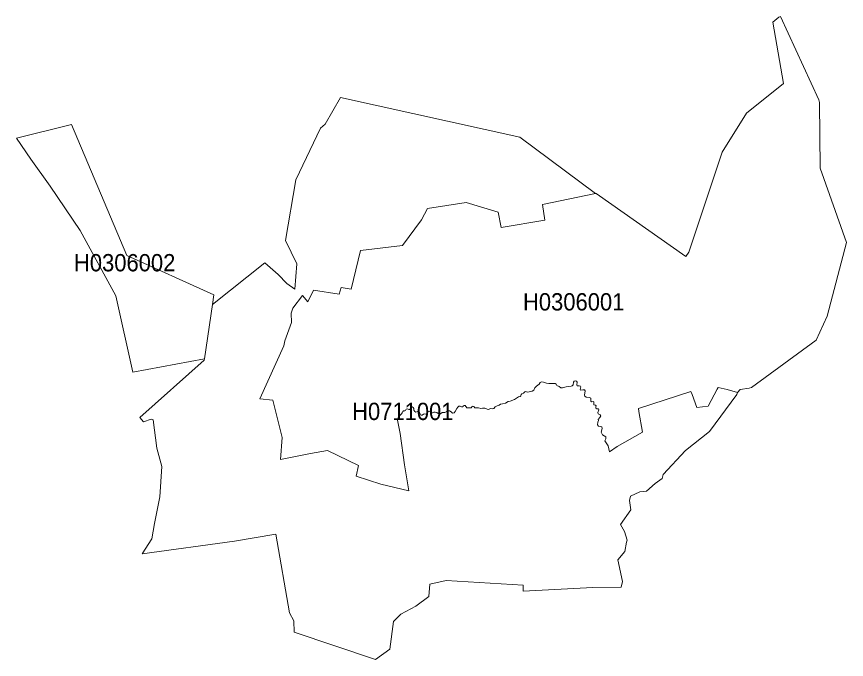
# Model space of a CAD drawing. Extents: x 369010 to 739155, y 6377141 to 6616555.
# Drawn here: x 553613 to 558411, y 6443873 to 6447588 of the extents above; entities that cross this region are included whole.
import ezdxf
from ezdxf.enums import TextEntityAlignment as Align

# ---------------------------------------------------------------- set-up
doc = ezdxf.new("R2010")
doc.units = 0
doc.header["$LTSCALE"] = 40
doc.layers.add('1', color=7, linetype='Continuous', lineweight=13)
doc.layers.add('2', color=7, linetype='Continuous')

msp = doc.modelspace()

# ---------------------------------------------------------------- linework, layer by layer
at = {"layer": '1'}
for points in [[(556960.85, 6446565.78), (556963.83, 6446566.44), (557483.68, 6446201.34), (557499.4, 6446227.65), (557693.53, 6446805.1), (557833.72, 6447030.84), (558048.38, 6447201.81), (557985.15, 6447555.16), (558020.07, 6447583.96), (558030, 6447588.1), (558252.44, 6447106.31), (558256.41, 6447092.08), (558260.22, 6446712.74), (558411.49, 6446282.27), (558300.6, 6445857.42), (558236.72, 6445718.56), (557862.02, 6445444.16), (557848.61, 6445439.85), (557797.8, 6445432.24), (557781.75, 6445414.86), (557778.44, 6445404.93), (557620.55, 6445190.77), (557480.53, 6445080.54), (557351.77, 6444941.36), (557345.81, 6444919.01), (557305.59, 6444890.71), (557254.95, 6444844.54), (557216.22, 6444841.56), (557162.6, 6444816.23), (557158.13, 6444792.4), (557164.09, 6444737.29), (557106, 6444652.39), (557127.68, 6444612.33), (557143.07, 6444562.35), (557139.76, 6444550.1), (557129.83, 6444495.82), (557090.44, 6444449.15), (557117.25, 6444324.03), (557109.8, 6444289.77), (556946.12, 6444289.6), (556542.62, 6444268.09), (556543.12, 6444301.52), (556096.75, 6444329.98), (556002.08, 6444308.14), (555997.62, 6444237.14), (555922.15, 6444180.7), (555834.43, 6444134.52), (555792.39, 6444091.49), (555771.04, 6443933.11), (555687.63, 6443873.19), (555217.59, 6444030.42), (555215.77, 6444096.29), (555191.45, 6444142.96), (555112.33, 6444596.11), (554873.35, 6444556.72), (554339.93, 6444483.24), (554395.37, 6444569.8), (554410.93, 6444658.67), (554442.04, 6444811.93), (554453.13, 6444987.53), (554424.33, 6445094.12), (554402.49, 6445258.13), (554390.41, 6445261.77), (554347.37, 6445245.22), (554325.2, 6445271.7), (554698.08, 6445602.54), (554699.07, 6445609.66), (554284.65, 6445532.37), (554187.83, 6445975.26), (553980.12, 6446351.78), (553806.34, 6446607.32), (553696.12, 6446763.55), (553613.03, 6446885.03), (553930.64, 6446964.64), (554250.06, 6446207.3), (554754.18, 6445979.4), (554745.91, 6445924.28), (555048.12, 6446165.09), (555126.07, 6446098.39), (555175.56, 6446045.1), (555221.9, 6446012), (555234.15, 6446159.3), (555168.77, 6446294.19), (555227.86, 6446645.22), (555369.69, 6446943.95), (555397.17, 6446965.97), (555486.04, 6447120.22), (556522.76, 6446891.16)], [(553930.64, 6446964.64), (553613.03, 6446885.03), (553696.12, 6446763.55), (553806.34, 6446607.32), (553980.12, 6446351.78), (554187.83, 6445975.26), (554284.65, 6445532.37), (554699.07, 6445609.66), (554745.91, 6445924.28), (554754.18, 6445979.4), (554250.06, 6446207.3)]]:
    msp.add_lwpolyline(points, close=True, dxfattribs=at)
for points in [[(557001.4, 6445171.57), (557019.77, 6445160.32), (557020.1, 6445147.41), (557014.64, 6445135.66), (557034.66, 6445107.03), (557040.95, 6445073.26), (557086.63, 6445103.55), (557233.1, 6445186.63), (557211.59, 6445306.46), (557208.44, 6445323.5), (557511.15, 6445421.15), (557520.25, 6445404.6), (557547.06, 6445328.14), (557612.77, 6445336.58), (557664.9, 6445434.23), (557669.54, 6445445.48), (557722.66, 6445433.73), (557781.75, 6445414.86), (557797.8, 6445432.24), (557848.61, 6445439.85), (557862.02, 6445444.16), (558236.72, 6445718.56), (558300.6, 6445857.42), (558411.49, 6446282.27), (558260.22, 6446712.74), (558256.41, 6447092.08), (558252.44, 6447106.31), (558030, 6447588.1), (558020.07, 6447583.96), (557985.15, 6447555.16), (558048.38, 6447201.81), (557833.72, 6447030.84), (557693.53, 6446805.1), (557499.4, 6446227.65), (557483.68, 6446201.34), (556963.83, 6446566.44), (556960.85, 6446565.78)], [(555999.27, 6445307.12), (555993.64, 6445305.63), (555989.34, 6445296.53), (555984.87, 6445290.4), (555978.58, 6445289.91), (555971.47, 6445292.22), (555965.84, 6445290.57), (555958.06, 6445283.95), (555950.45, 6445285.6), (555942.83, 6445300.5), (555937.21, 6445304.8), (555931.08, 6445305.8), (555921.32, 6445302.82), (555915.36, 6445305.63), (555910.89, 6445313.74), (555910.06, 6445322.51), (555906.59, 6445329.3), (555900.96, 6445333.6), (555896.16, 6445331.78), (555891.03, 6445323.17), (555886.4, 6445317.05), (555880.44, 6445317.88), (555873.98, 6445321.02), (555866.37, 6445319.2), (555864.38, 6445315.23), (555862.23, 6445311.59), (555858.26, 6445310.1), (555850.48, 6445310.1), (555846.34, 6445306.46), (555843.37, 6445297.85), (555839.39, 6445291.89), (555822.02, 6445275.84), (555815.23, 6445256.48), (555830.95, 6445178.36), (555855.78, 6444998.29), (555880.27, 6444848.18), (555718.41, 6444885.08), (555575.91, 6444932.42), (555590.81, 6444994.32), (555410.41, 6445079.55), (555313.09, 6445062.34), (555139.81, 6445028.91), (555148.91, 6445155.35), (555095.62, 6445372), (555019.16, 6445379.11), (555159.01, 6445685.63), (555164.3, 6445714.59), (555202.04, 6445819.35), (555201.54, 6445874.63), (555210.81, 6445902.27), (555266.75, 6445975.92), (555296.87, 6445939.68), (555330.3, 6446006.7), (555477.44, 6445983.87), (555490.18, 6446023.42), (555546.95, 6446013.82), (555601.73, 6446236.26), (555845.02, 6446265.06), (555954.92, 6446413.68), (555989.67, 6446479.05), (556211.78, 6446514.14), (556398.63, 6446458.03), (556415.18, 6446369.32), (556666.75, 6446410.7), (556653.67, 6446502.55), (556960.85, 6446565.78), (556522.76, 6446891.16), (555486.04, 6447120.22), (555397.17, 6446965.97), (555369.69, 6446943.95), (555227.86, 6446645.22), (555168.77, 6446294.19), (555234.15, 6446159.3), (555221.9, 6446012), (555175.56, 6446045.1), (555126.07, 6446098.39), (555048.12, 6446165.09), (554745.91, 6445924.28)], [(556960.85, 6446565.78), (556653.67, 6446502.55), (556666.75, 6446410.7), (556415.18, 6446369.32), (556398.63, 6446458.03), (556211.78, 6446514.14), (555989.67, 6446479.05), (555954.92, 6446413.68), (555845.02, 6446265.06), (555601.73, 6446236.26), (555546.95, 6446013.82), (555490.18, 6446023.42), (555477.44, 6445983.87), (555330.3, 6446006.7), (555296.87, 6445939.68), (555266.75, 6445975.92), (555210.81, 6445902.27), (555201.54, 6445874.63), (555202.04, 6445819.35), (555164.3, 6445714.59), (555159.01, 6445685.63), (555019.16, 6445379.11), (555095.62, 6445372), (555148.91, 6445155.35), (555139.81, 6445028.91), (555313.09, 6445062.34), (555410.41, 6445079.55), (555590.81, 6444994.32), (555575.91, 6444932.42), (555718.41, 6444885.08), (555880.27, 6444848.18), (555855.78, 6444998.29), (555830.95, 6445178.36), (555815.23, 6445256.48), (555822.02, 6445275.84), (555839.39, 6445291.89), (555843.37, 6445297.85), (555846.34, 6445306.46), (555850.48, 6445310.1), (555858.26, 6445310.1), (555862.23, 6445311.59), (555864.38, 6445315.23), (555866.37, 6445319.2), (555873.98, 6445321.02), (555880.44, 6445317.88), (555886.4, 6445317.05), (555891.03, 6445323.17), (555896.16, 6445331.78), (555900.96, 6445333.6), (555906.59, 6445329.3), (555910.06, 6445322.51), (555910.89, 6445313.74), (555915.36, 6445305.63), (555921.32, 6445302.82), (555931.08, 6445305.8), (555937.21, 6445304.8), (555942.83, 6445300.5), (555950.45, 6445285.6), (555958.06, 6445283.95), (555965.84, 6445290.57), (555971.47, 6445292.22), (555978.58, 6445289.91), (555984.87, 6445290.4), (555989.34, 6445296.53), (555993.64, 6445305.63), (555999.27, 6445307.12), (556004.4, 6445305.13), (556011.02, 6445298.02), (556017.14, 6445298.18), (556025.75, 6445301.66), (556033.86, 6445302.65), (556043.63, 6445300.33), (556051.24, 6445293.55), (556059.18, 6445291.23), (556064.81, 6445293.22), (556073.75, 6445299.18), (556088.97, 6445300.66), (556100.56, 6445306.62), (556106.35, 6445309.11), (556116.28, 6445309.77), (556125.05, 6445304.8), (556133.49, 6445296.53), (556142.76, 6445297.85), (556149.71, 6445306.13), (556157.82, 6445322.68), (556163.62, 6445331.61), (556170.9, 6445335.92), (556178.68, 6445336.08), (556186.46, 6445332.61), (556192.74, 6445333.27), (556196.22, 6445337.41), (556201.19, 6445340.39), (556205.98, 6445340.05), (556216.25, 6445327.81), (556220.22, 6445326.15), (556228.16, 6445326.48), (556241.73, 6445327.81), (556246.7, 6445334.43), (556251.83, 6445336.58), (556257.79, 6445334.1)], [(554745.91, 6445924.28), (554699.07, 6445609.66), (554698.08, 6445602.54), (554325.2, 6445271.7), (554347.37, 6445245.22), (554390.41, 6445261.77), (554402.49, 6445258.13), (554424.33, 6445094.12), (554453.13, 6444987.53), (554442.04, 6444811.93), (554410.93, 6444658.67), (554395.37, 6444569.8), (554339.93, 6444483.24), (554873.35, 6444556.72), (555112.33, 6444596.11), (555191.45, 6444142.96), (555215.77, 6444096.29), (555217.59, 6444030.42), (555687.63, 6443873.19), (555771.04, 6443933.11), (555792.39, 6444091.49), (555834.43, 6444134.52), (555922.15, 6444180.7), (555997.62, 6444237.14), (556002.08, 6444308.14), (556096.75, 6444329.98), (556543.12, 6444301.52), (556542.62, 6444268.09), (556946.12, 6444289.6), (557109.8, 6444289.77), (557117.25, 6444324.03), (557090.44, 6444449.15), (557129.83, 6444495.82), (557139.76, 6444550.1), (557143.07, 6444562.35), (557127.68, 6444612.33), (557106, 6444652.39), (557164.09, 6444737.29), (557158.13, 6444792.4), (557162.6, 6444816.23), (557216.22, 6444841.56), (557254.95, 6444844.54), (557305.59, 6444890.71), (557345.81, 6444919.01), (557351.77, 6444941.36), (557480.53, 6445080.54), (557620.55, 6445190.77), (557778.44, 6445404.93), (557781.75, 6445414.86), (557722.66, 6445433.73), (557669.54, 6445445.48), (557664.9, 6445434.23), (557612.77, 6445336.58), (557547.06, 6445328.14), (557520.25, 6445404.6), (557511.15, 6445421.15), (557208.44, 6445323.5), (557211.59, 6445306.46), (557233.1, 6445186.63), (557086.63, 6445103.55), (557040.95, 6445073.26), (557034.66, 6445107.03), (557014.64, 6445135.66), (557020.1, 6445147.41), (557019.77, 6445160.32), (557001.4, 6445171.57), (556994.28, 6445185.64), (556999.74, 6445206.82), (556997.92, 6445216.42), (556978.89, 6445221.72), (556971.77, 6445228.01), (556973.92, 6445244.06), (556977.4, 6445253.66), (556976.74, 6445260.45), (556985.18, 6445271.04), (556990.64, 6445280.14), (556987.83, 6445286.93), (556976.74, 6445292.89), (556974.25, 6445300.83), (556980.38, 6445315.39), (556977.56, 6445321.02), (556967.97, 6445322.01), (556963.33, 6445325.32), (556962.83, 6445332.11), (556964.16, 6445339.23), (556960.68, 6445342.7), (556951.08, 6445344.85), (556950.59, 6445354.62), (556951.58, 6445361.24), (556947.61, 6445363.06), (556938.34, 6445360.91), (556934.37, 6445365.21), (556933.54, 6445376.63), (556933.21, 6445382.59), (556925.27, 6445387.55), (556907.23, 6445388.88), (556899.78, 6445394.01), (556897.63, 6445400.63), (556900.77, 6445424.46), (556896.63, 6445430.42)], [(556896.63, 6445430.42), (556887.2, 6445431.08), (556874.62, 6445429.26), (556872.14, 6445432.74), (556874.95, 6445448.13), (556872.97, 6445451.44), (556866.01, 6445454.09), (556854.26, 6445454.91), (556852.11, 6445459.05), (556853.77, 6445475.44), (556849.96, 6445481.89), (556842.35, 6445483.22), (556837.05, 6445481.06), (556833.58, 6445475.6), (556832.09, 6445460.87), (556825.8, 6445453.43), (556820, 6445451.77), (556806.76, 6445450.94), (556790.54, 6445448.79), (556770.35, 6445442.67), (556759.43, 6445443.33), (556750.16, 6445450.61), (556737.91, 6445456.74), (556732.78, 6445463.85), (556727.82, 6445468.49), (556712.43, 6445466.83), (556691.24, 6445467.49), (556676.35, 6445469.98), (556660.62, 6445475.77), (556648.54, 6445477.75), (556641.43, 6445474.28), (556635.3, 6445464.35), (556618.59, 6445452.6), (556609.81, 6445442.17), (556603.53, 6445429.43), (556594.59, 6445422.81), (556566.95, 6445417.18), (556556.69, 6445420.99), (556551.72, 6445420.32), (556543.78, 6445411.55), (556534.18, 6445408.24), (556529.88, 6445404.1), (556528.72, 6445397.15), (556525.9, 6445392.69), (556515.31, 6445391.36), (556492.31, 6445376.13), (556467.48, 6445364.88), (556455.4, 6445362.73), (556440.01, 6445354.78), (556423.62, 6445350.48), (556411.71, 6445348.66), (556402.77, 6445341.88), (556391.35, 6445338.9), (556379.93, 6445333.6), (556372.48, 6445322.68), (556367.02, 6445320.86), (556353.95, 6445322.68), (556341.37, 6445317.38), (556333.26, 6445319.53), (556320.51, 6445325.66), (556307.27, 6445324.66), (556297.84, 6445323.84), (556283.77, 6445326.81), (556267.72, 6445326.48), (556261.93, 6445327.48), (556257.79, 6445334.1), (556251.83, 6445336.58), (556246.7, 6445334.43), (556241.73, 6445327.81), (556228.16, 6445326.48), (556220.22, 6445326.15), (556216.25, 6445327.81), (556205.98, 6445340.05), (556201.19, 6445340.39), (556196.22, 6445337.41), (556192.74, 6445333.27), (556186.46, 6445332.61), (556178.68, 6445336.08), (556170.9, 6445335.92), (556163.62, 6445331.61), (556157.82, 6445322.68), (556149.71, 6445306.13), (556142.76, 6445297.85), (556133.49, 6445296.53), (556125.05, 6445304.8), (556116.28, 6445309.77), (556106.35, 6445309.11), (556100.56, 6445306.62), (556088.97, 6445300.66), (556073.75, 6445299.18), (556064.81, 6445293.22), (556059.18, 6445291.23), (556051.24, 6445293.55), (556043.63, 6445300.33), (556033.86, 6445302.65), (556025.75, 6445301.66), (556017.14, 6445298.18), (556011.02, 6445298.02), (556004.4, 6445305.13), (555999.27, 6445307.12)], [(556257.79, 6445334.1), (556261.93, 6445327.48), (556267.72, 6445326.48), (556283.77, 6445326.81), (556297.84, 6445323.84), (556307.27, 6445324.66), (556320.51, 6445325.66), (556333.26, 6445319.53), (556341.37, 6445317.38), (556353.95, 6445322.68), (556367.02, 6445320.86), (556372.48, 6445322.68), (556379.93, 6445333.6), (556391.35, 6445338.9), (556402.77, 6445341.88), (556411.71, 6445348.66), (556423.62, 6445350.48), (556440.01, 6445354.78), (556455.4, 6445362.73), (556467.48, 6445364.88), (556492.31, 6445376.13), (556515.31, 6445391.36), (556525.9, 6445392.69), (556528.72, 6445397.15), (556529.88, 6445404.1), (556534.18, 6445408.24), (556543.78, 6445411.55), (556551.72, 6445420.32), (556556.69, 6445420.99), (556566.95, 6445417.18), (556594.59, 6445422.81), (556603.53, 6445429.43), (556609.81, 6445442.17), (556618.59, 6445452.6), (556635.3, 6445464.35), (556641.43, 6445474.28), (556648.54, 6445477.75), (556660.62, 6445475.77), (556676.35, 6445469.98), (556691.24, 6445467.49), (556712.43, 6445466.83), (556727.82, 6445468.49), (556732.78, 6445463.85), (556737.91, 6445456.74), (556750.16, 6445450.61), (556759.43, 6445443.33), (556770.35, 6445442.67), (556790.54, 6445448.79), (556806.76, 6445450.94), (556820, 6445451.77), (556825.8, 6445453.43), (556832.09, 6445460.87), (556833.58, 6445475.6), (556837.05, 6445481.06), (556842.35, 6445483.22), (556849.96, 6445481.89), (556853.77, 6445475.44), (556852.11, 6445459.05), (556854.26, 6445454.91), (556866.01, 6445454.09), (556872.97, 6445451.44), (556874.95, 6445448.13), (556872.14, 6445432.74), (556874.62, 6445429.26), (556887.2, 6445431.08), (556896.63, 6445430.42), (556900.77, 6445424.46), (556897.63, 6445400.63), (556899.78, 6445394.01), (556907.23, 6445388.88), (556925.27, 6445387.55), (556933.21, 6445382.59), (556933.54, 6445376.63), (556934.37, 6445365.21), (556938.34, 6445360.91), (556947.61, 6445363.06), (556951.58, 6445361.24), (556950.59, 6445354.62), (556951.08, 6445344.85), (556960.68, 6445342.7), (556964.16, 6445339.23), (556962.83, 6445332.11), (556963.33, 6445325.32), (556967.97, 6445322.01), (556977.56, 6445321.02), (556980.38, 6445315.39), (556974.25, 6445300.83), (556976.74, 6445292.89), (556987.83, 6445286.93), (556990.64, 6445280.14), (556985.18, 6445271.04), (556976.74, 6445260.45), (556977.4, 6445253.66), (556973.92, 6445244.06), (556971.77, 6445228.01), (556978.89, 6445221.72), (556997.92, 6445216.42), (556999.74, 6445206.82), (556994.28, 6445185.64), (557001.4, 6445171.57)]]:
    msp.add_lwpolyline(points, dxfattribs=at)

# ---------------------------------------------------------------- texts
at = {"layer": '2', "width": 0.95}
for s, p in [('H0306002', (554237.9, 6446115.76)), ('H0306001', (556834.46, 6445889.65)), ('H0711001', (555846.34, 6445256.46))]:
    msp.add_text(s, height=100, dxfattribs=at).set_placement(p, align=Align.CENTER)

doc.saveas('drawing.dxf')
